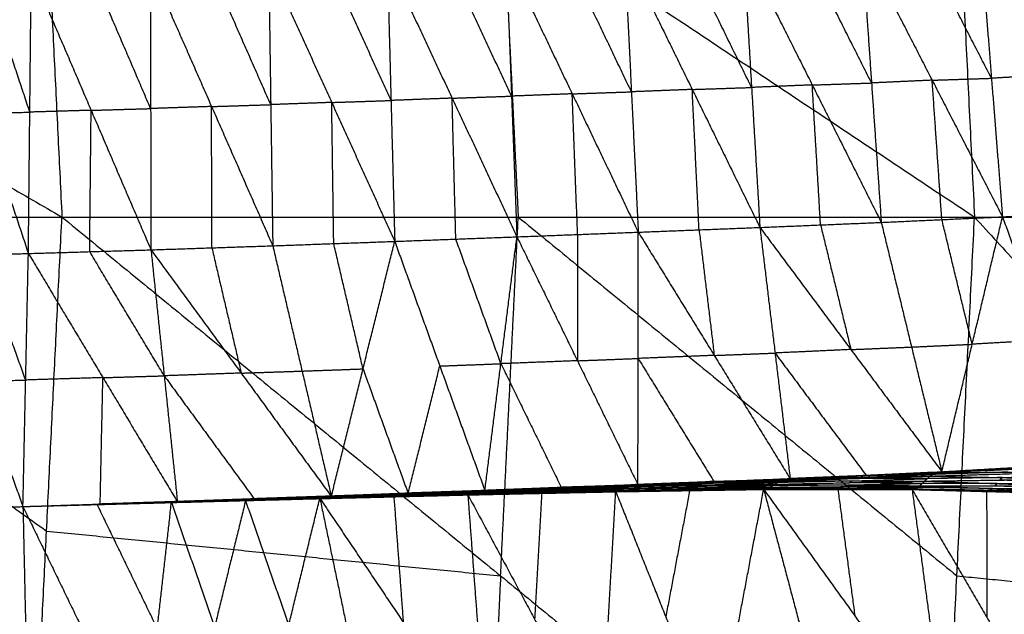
# Model space of a CAD drawing. Header units: millimetres. Extents: x -106 to 110, y -96 to 120.
# Tile 690 of 1020: x 60.42 to 69.48, y 8.3 to 13.77. Entities that reach past the tile are written whole.
import ezdxf

# ---------------------------------------------------------------- set-up
doc = ezdxf.new("R2010")
doc.units = ezdxf.units.MM
doc.header["$MEASUREMENT"] = 0
doc.layers.add('Default', color=7, linetype='Continuous', true_color=0x000000)

msp = doc.modelspace()

# ---------------------------------------------------------------- linework, layer by layer
at = {"layer": 'Default'}
for points in [[(68.8836, 18.5606, 4.1879), (69.0459, 15.258, 4.1879), (69.2081, 11.9553, 4.1879)], [(68.8836, 18.5606, 4.1879), (72.5552, 15.258, 4.4319), (76.2268, 11.9553, 4.6759)], [(60.5247, 17.7373, 3.952), (60.6667, 14.8463, 3.952), (60.8087, 11.9553, 3.952)], [(60.5247, 17.7373, 3.952), (64.8664, 14.8463, 4.07), (69.2081, 11.9553, 4.1879)], [(52.2302, 16.9204, 3.8611), (56.5195, 14.4379, 3.9066), (60.8087, 11.9553, 3.952)], [(64.8664, 14.8463, 4.07), (64.9374, 13.4008, 4.07), (65.0084, 11.9553, 4.07)], [(69.2624, 14.5079, -2.2087), (69.3641, 13.2325, -1.7027), (69.4659, 11.9571, -1.1967)], [(69.2624, 14.5079, -2.2087), (69.917, 13.2612, -1.6517), (70.5716, 12.0146, -1.0948)], [(67.1562, 13.1476, -1.8592), (66.8447, 13.7825, -2.1257), (66.5333, 14.4175, -2.3923)], [(67.0795, 14.4357, -2.3642), (67.1562, 13.1476, -1.8592), (67.2329, 11.8595, -1.3542)], [(67.0795, 14.4357, -2.3642), (67.7147, 13.1708, -1.8234), (68.3499, 11.9058, -1.2826)], [(68.2604, 13.1888, -1.7887), (67.9428, 13.8212, -2.0591), (67.6252, 14.4537, -2.3295)], [(68.171, 14.4717, -2.2948), (68.2604, 13.1888, -1.7887), (68.3499, 11.9058, -1.2826)], [(68.171, 14.4717, -2.2948), (68.8184, 13.2144, -1.7457), (69.4659, 11.9571, -1.1967)], [(69.3641, 13.2325, -1.7027), (69.0404, 13.8611, -1.9772), (68.7167, 14.4898, -2.2517)], [(63.8033, 14.3249, -2.503), (63.8375, 13.0279, -2.0041), (63.8717, 11.731, -1.5052)], [(63.8033, 14.3249, -2.503), (64.3999, 13.0491, -1.9833), (64.9964, 11.7732, -1.4635)], [(64.9468, 13.0678, -1.9646), (64.6485, 13.7057, -2.2245), (64.3503, 14.3436, -2.4843)], [(64.8972, 14.3623, -2.4657), (64.9468, 13.0678, -1.9646), (64.9964, 11.7732, -1.4635)], [(64.8972, 14.3623, -2.4657), (65.5053, 13.0891, -1.9398), (66.1134, 11.8159, -1.4139)], [(66.0502, 13.1076, -1.9171), (65.7462, 13.7442, -2.18), (65.4422, 14.3808, -2.443)], [(65.9871, 14.3993, -2.4203), (66.0502, 13.1076, -1.9171), (66.1134, 11.8159, -1.4139)], [(65.9871, 14.3993, -2.4203), (66.61, 13.1294, -1.8873), (67.2329, 11.8595, -1.3542)], [(61.6252, 12.9534, -2.0672), (61.3497, 13.5955, -2.3223), (61.0743, 14.2376, -2.5774)], [(61.6222, 14.2536, -2.5632), (61.6252, 12.9534, -2.0672), (61.6282, 11.6532, -1.5712)], [(61.6222, 14.2536, -2.5632), (62.1857, 12.9721, -2.0518), (62.7492, 11.6906, -1.5405)], [(62.7304, 12.9895, -2.0376), (62.4487, 13.6302, -2.2933), (62.1669, 14.271, -2.549)], [(62.7116, 14.2883, -2.5347), (62.7304, 12.9895, -2.0376), (62.7492, 11.6906, -1.5405)], [(62.7116, 14.2883, -2.5347), (63.2916, 13.0097, -2.0199), (63.8717, 11.731, -1.5052)], [(63.8375, 13.0279, -2.0041), (63.5475, 13.6673, -2.2615), (63.2575, 14.3066, -2.5189)], [(59.6434, 14.1978, -2.6155), (60.0716, 12.9087, -2.1075), (60.4997, 11.6196, -1.5995)], [(60.513, 12.9206, -2.0955), (60.2989, 13.5652, -2.3495), (60.0849, 14.2097, -2.6035)], [(60.4997, 11.6196, -1.5995), (60.513, 12.9206, -2.0955), (60.5263, 14.2217, -2.5915)], [(60.5263, 14.2217, -2.5915), (61.0772, 12.9374, -2.0813), (61.6282, 11.6532, -1.5712)], [(68.8184, 13.2144, -1.7457), (69.0913, 13.2234, -1.7242), (69.3641, 13.2325, -1.7027)], [(69.917, 13.2612, -1.6517), (69.6406, 13.2468, -1.6772), (69.3641, 13.2325, -1.7027)], [(66.61, 13.1294, -1.8873), (66.8831, 13.1385, -1.8732), (67.1562, 13.1476, -1.8592)], [(67.7147, 13.1708, -1.8234), (67.4354, 13.1592, -1.8413), (67.1562, 13.1476, -1.8592)], [(67.7147, 13.1708, -1.8234), (67.9875, 13.1798, -1.8061), (68.2604, 13.1888, -1.7887)], [(67.7914, 11.8826, -1.3184), (67.753, 12.5267, -1.5709), (67.7147, 13.1708, -1.8234)], [(68.8184, 13.2144, -1.7457), (68.5394, 13.2016, -1.7672), (68.2604, 13.1888, -1.7887)], [(68.9079, 11.9314, -1.2397), (68.8632, 12.5729, -1.4927), (68.8184, 13.2144, -1.7457)], [(64.3999, 13.0491, -1.9833), (64.6733, 13.0584, -1.9739), (64.9468, 13.0678, -1.9646)], [(65.5053, 13.0891, -1.9398), (65.2261, 13.0784, -1.9522), (64.9468, 13.0678, -1.9646)], [(65.5053, 13.0891, -1.9398), (65.7778, 13.0983, -1.9284), (66.0502, 13.1076, -1.9171)], [(65.5549, 11.7945, -1.4387), (65.5301, 12.4418, -1.6892), (65.5053, 13.0891, -1.9398)], [(66.61, 13.1294, -1.8873), (66.3301, 13.1185, -1.9022), (66.0502, 13.1076, -1.9171)], [(66.6731, 11.8377, -1.3841), (66.6416, 12.4835, -1.6357), (66.61, 13.1294, -1.8873)], [(62.1857, 12.9721, -2.0518), (61.9055, 12.9628, -2.0595), (61.6252, 12.9534, -2.0672)], [(62.1857, 12.9721, -2.0518), (62.4581, 12.9808, -2.0447), (62.7304, 12.9895, -2.0376)], [(62.1887, 11.6719, -1.5558), (62.1872, 12.322, -1.8038), (62.1857, 12.9721, -2.0518)], [(63.2916, 13.0097, -2.0199), (63.011, 12.9996, -2.0288), (62.7304, 12.9895, -2.0376)], [(63.2916, 13.0097, -2.0199), (63.5646, 13.0188, -2.012), (63.8375, 13.0279, -2.0041)], [(63.3104, 11.7108, -1.5228), (63.301, 12.3602, -1.7714), (63.2916, 13.0097, -2.0199)], [(64.3999, 13.0491, -1.9833), (64.1187, 13.0385, -1.9937), (63.8375, 13.0279, -2.0041)], [(64.434, 11.7521, -1.4843), (64.417, 12.4006, -1.7338), (64.3999, 13.0491, -1.9833)], [(60.0716, 12.9087, -2.1075), (60.2923, 12.9147, -2.1015), (60.513, 12.9206, -2.0955)], [(61.0772, 12.9374, -2.0813), (60.7951, 12.929, -2.0884), (60.513, 12.9206, -2.0955)], [(61.064, 11.6364, -1.5854), (61.0706, 12.2869, -1.8334), (61.0772, 12.9374, -2.0813)], [(61.0772, 12.9374, -2.0813), (61.3512, 12.9454, -2.0743), (61.6252, 12.9534, -2.0672)], [(69.4659, 11.9571, -1.1967), (70.0187, 11.9858, -1.1458), (70.5716, 12.0146, -1.0948)], [(52.4741, 11.9553, 3.8611), (56.4994, 9.0644, 3.9066), (60.5247, 6.1734, 3.952)], [(52.4741, 11.9553, 3.8611), (56.6414, 11.9553, 3.9066), (60.8087, 11.9553, 3.952)], [(56.6414, 11.9553, 3.9066), (58.6541, 10.5099, 3.9293), (60.6667, 9.0644, 3.952)], [(60.5247, 6.1734, 3.952), (60.6667, 9.0644, 3.952), (60.8087, 11.9553, 3.952)], [(60.8087, 11.9553, 3.952), (64.8462, 8.6527, 4.07), (68.8836, 5.3501, 4.1879)], [(60.8087, 11.9553, 3.952), (65.0084, 11.9553, 4.07), (69.2081, 11.9553, 4.1879)], [(64.8462, 8.6527, 4.07), (64.9273, 10.304, 4.07), (65.0084, 11.9553, 4.07)], [(65.0084, 11.9553, 4.07), (67.0271, 10.304, 4.1289), (69.0459, 8.6527, 4.1879)], [(67.2329, 11.8595, -1.3542), (67.7914, 11.8826, -1.3184), (68.3499, 11.9058, -1.2826)], [(67.7914, 11.8826, -1.3184), (67.9308, 11.309, -0.8498), (68.0703, 10.7354, -0.3811)], [(68.3499, 11.9058, -1.2826), (68.9079, 11.9314, -1.2397), (69.4659, 11.9571, -1.1967)], [(68.3499, 11.9058, -1.2826), (68.6288, 10.7586, -0.3453), (68.9077, 9.6114, 0.592)], [(68.8836, 5.3501, 4.1879), (69.0459, 8.6527, 4.1879), (69.2081, 11.9553, 4.1879)], [(68.9077, 9.6114, 0.592), (69.1868, 10.7842, -0.3024), (69.4659, 11.9571, -1.1967)], [(69.1868, 10.7842, -0.3024), (69.0473, 11.3578, -0.771), (68.9079, 11.9314, -1.2397)], [(69.2081, 11.9553, 4.1879), (72.5383, 8.3087, 4.4319), (75.8685, 4.6621, 4.6759)], [(69.2081, 11.9553, 4.1879), (72.7175, 11.9553, 4.4319), (76.2268, 11.9553, 4.6759)], [(69.4659, 11.9571, -1.1967), (69.8788, 10.8237, -0.2531), (70.2917, 9.6904, 0.6905)], [(64.9964, 11.7732, -1.4635), (65.5549, 11.7945, -1.4387), (66.1134, 11.8159, -1.4139)], [(65.5549, 11.7945, -1.4387), (65.5542, 11.2134, -0.9765), (65.5534, 10.6322, -0.5143)], [(66.1104, 9.4912, 0.4349), (66.1119, 10.6536, -0.4895), (66.1134, 11.8159, -1.4139)], [(66.1134, 11.8159, -1.4139), (66.6731, 11.8377, -1.3841), (67.2329, 11.8595, -1.3542)], [(66.1134, 11.8159, -1.4139), (66.8125, 10.6815, -0.4534), (67.5116, 9.5472, 0.5071)], [(66.6731, 11.8377, -1.3841), (66.7428, 11.2596, -0.9187), (66.8125, 10.6815, -0.4534)], [(67.2329, 11.8595, -1.3542), (67.3723, 10.7033, -0.4235), (67.5116, 9.5472, 0.5071)], [(67.2329, 11.8595, -1.3542), (68.0703, 10.7354, -0.3811), (68.9077, 9.6114, 0.592)], [(62.7492, 11.6906, -1.5405), (63.3104, 11.7108, -1.5228), (63.8717, 11.731, -1.5052)], [(63.2884, 9.384, 0.3227), (63.58, 10.5575, -0.5913), (63.8717, 11.731, -1.5052)], [(63.58, 10.5575, -0.5913), (63.4452, 11.1341, -1.057), (63.3104, 11.7108, -1.5228)], [(63.8717, 11.731, -1.5052), (64.434, 11.7521, -1.4843), (64.9964, 11.7732, -1.4635)], [(63.8717, 11.731, -1.5052), (64.2867, 10.584, -0.5657), (64.7017, 9.4371, 0.3739)], [(64.849, 10.6051, -0.5448), (64.6415, 11.1786, -1.0146), (64.434, 11.7521, -1.4843)], [(64.7017, 9.4371, 0.3739), (64.849, 10.6051, -0.5448), (64.9964, 11.7732, -1.4635)], [(64.9964, 11.7732, -1.4635), (65.5534, 10.6322, -0.5143), (66.1104, 9.4912, 0.4349)], [(59.618, 11.5959, -1.6209), (60.0589, 11.6078, -1.6102), (60.4997, 11.6196, -1.5995)], [(60.4748, 10.4548, -0.6777), (60.2668, 11.0313, -1.144), (60.0589, 11.6078, -1.6102)], [(60.4498, 9.29, 0.2441), (60.4748, 10.4548, -0.6777), (60.4997, 11.6196, -1.5995)], [(60.4997, 11.6196, -1.5995), (61.064, 11.6364, -1.5854), (61.6282, 11.6532, -1.5712)], [(60.4997, 11.6196, -1.5995), (61.1856, 10.477, -0.6598), (61.8714, 9.3343, 0.28)], [(61.7498, 10.4937, -0.6456), (61.4069, 11.0651, -1.1155), (61.064, 11.6364, -1.5854)], [(61.6282, 11.6532, -1.5712), (62.1887, 11.6719, -1.5558), (62.7492, 11.6906, -1.5405)], [(61.6282, 11.6532, -1.5712), (61.7498, 10.4937, -0.6456), (61.8714, 9.3343, 0.28)], [(61.6282, 11.6532, -1.5712), (62.4583, 10.5186, -0.6243), (63.2884, 9.384, 0.3227)], [(62.1887, 11.6719, -1.5558), (62.3235, 11.0952, -1.09), (62.4583, 10.5186, -0.6243)], [(62.7492, 11.6906, -1.5405), (63.0188, 10.5373, -0.6089), (63.2884, 9.384, 0.3227)], [(59.618, 11.5959, -1.6209), (60.0339, 10.443, -0.6884), (60.4498, 9.29, 0.2441)], [(69.8788, 10.8237, -0.2531), (69.5328, 10.804, -0.2777), (69.1868, 10.7842, -0.3024)], [(66.8125, 10.6815, -0.4534), (67.0924, 10.6924, -0.4385), (67.3723, 10.7033, -0.4235)], [(68.0703, 10.7354, -0.3811), (67.7213, 10.7194, -0.4023), (67.3723, 10.7033, -0.4235)], [(67.3723, 10.7033, -0.4235), (67.791, 10.1413, 0.063), (68.2097, 9.5793, 0.5496)], [(68.0703, 10.7354, -0.3811), (68.3496, 10.747, -0.3632), (68.6288, 10.7586, -0.3453)], [(68.6288, 10.7586, -0.3453), (68.9078, 10.7714, -0.3238), (69.1868, 10.7842, -0.3024)], [(64.2867, 10.584, -0.5657), (64.5679, 10.5946, -0.5552), (64.849, 10.6051, -0.5448)], [(65.5534, 10.6322, -0.5143), (65.2012, 10.6187, -0.5295), (64.849, 10.6051, -0.5448)], [(64.849, 10.6051, -0.5448), (65.1275, 10.0346, -0.0702), (65.406, 9.4641, 0.4044)], [(65.5534, 10.6322, -0.5143), (65.8326, 10.6429, -0.5019), (66.1119, 10.6536, -0.4895)], [(66.8125, 10.6815, -0.4534), (66.4622, 10.6675, -0.4714), (66.1119, 10.6536, -0.4895)], [(66.1119, 10.6536, -0.4895), (66.4614, 10.0864, -0.0092), (66.811, 9.5192, 0.471)], [(62.4583, 10.5186, -0.6243), (62.104, 10.5062, -0.6349), (61.7498, 10.4937, -0.6456)], [(62.4583, 10.5186, -0.6243), (62.7385, 10.528, -0.6166), (63.0188, 10.5373, -0.6089)], [(63.0188, 10.5373, -0.6089), (63.2994, 10.5474, -0.6001), (63.58, 10.5575, -0.5913)], [(63.58, 10.5575, -0.5913), (63.7875, 9.984, -0.1215), (63.995, 9.4106, 0.3483)], [(63.995, 9.4106, 0.3483), (64.1408, 9.9973, -0.1087), (64.2867, 10.584, -0.5657)], [(60.0339, 10.443, -0.6884), (60.2543, 10.4489, -0.6831), (60.4748, 10.4548, -0.6777)], [(61.1856, 10.477, -0.6598), (60.8302, 10.4659, -0.6688), (60.4748, 10.4548, -0.6777)], [(61.1606, 9.3122, 0.262), (61.1731, 9.8946, -0.1989), (61.1856, 10.477, -0.6598)], [(61.1856, 10.477, -0.6598), (61.4677, 10.4854, -0.6527), (61.7498, 10.4937, -0.6456)], [(61.7498, 10.4937, -0.6456), (62.1648, 9.9265, -0.1721), (62.5799, 9.3592, 0.3013)], [(67.5116, 9.5472, 0.5071), (68.2097, 9.5793, 0.5496), (68.9077, 9.6114, 0.592)], [(68.1805, 9.5745, 0.5383), (68.5295, 9.5906, 0.5596), (68.8786, 9.6066, 0.5808)], [(68.7971, 9.5703, 0.5408), (69.4883, 9.5913, 0.57), (70.1795, 9.6123, 0.5993)], [(69.5144, 9.6071, 0.5844), (69.1688, 9.5966, 0.5698), (68.8233, 9.5861, 0.5552)], [(68.8494, 9.6019, 0.5695), (69.5411, 9.6334, 0.6064), (70.2327, 9.6649, 0.6432)], [(68.8494, 9.6019, 0.5695), (69.5144, 9.6071, 0.5844), (70.1795, 9.6123, 0.5993)], [(68.8494, 9.6019, 0.5695), (68.8786, 9.6066, 0.5808), (68.9077, 9.6114, 0.592)], [(69.5702, 9.6382, 0.6176), (69.2244, 9.6224, 0.5992), (68.8786, 9.6066, 0.5808)], [(68.8786, 9.6066, 0.5808), (69.2098, 9.62, 0.5936), (69.5411, 9.6334, 0.6064)], [(68.9077, 9.6114, 0.592), (69.5997, 9.6509, 0.6412), (70.2917, 9.6904, 0.6905)], [(68.9077, 9.6114, 0.592), (69.5702, 9.6382, 0.6176), (70.2327, 9.6649, 0.6432)], [(66.027, 9.4807, 0.4142), (66.72, 9.5036, 0.4458), (67.413, 9.5266, 0.4775)], [(66.0664, 9.4927, 0.4297), (66.763, 9.5192, 0.4636), (67.4597, 9.5457, 0.4975)], [(66.0664, 9.4927, 0.4297), (66.7397, 9.5096, 0.4536), (67.413, 9.5266, 0.4775)], [(66.0884, 9.492, 0.4323), (66.4257, 9.5056, 0.448), (66.763, 9.5192, 0.4636)], [(66.785, 9.5185, 0.4662), (66.4367, 9.5052, 0.4493), (66.0884, 9.492, 0.4323)], [(66.1104, 9.4912, 0.4349), (66.811, 9.5192, 0.471), (67.5116, 9.5472, 0.5071)], [(66.1104, 9.4912, 0.4349), (66.785, 9.5185, 0.4662), (67.4597, 9.5457, 0.4975)], [(66.7397, 9.5096, 0.4536), (67.088, 9.5229, 0.4706), (67.4363, 9.5361, 0.4875)], [(67.4363, 9.5361, 0.4875), (67.0997, 9.5277, 0.4756), (66.763, 9.5192, 0.4636)], [(66.785, 9.5185, 0.4662), (67.1353, 9.5324, 0.4843), (67.4856, 9.5464, 0.5023)], [(66.811, 9.5192, 0.471), (66.798, 9.5188, 0.4686), (66.785, 9.5185, 0.4662)], [(67.3702, 9.4956, 0.4719), (67.3916, 9.5111, 0.4747), (67.413, 9.5266, 0.4775)], [(67.3702, 9.4956, 0.4719), (68.0596, 9.5102, 0.5024), (68.749, 9.5247, 0.533)], [(68.081, 9.5257, 0.5052), (67.7363, 9.5184, 0.49), (67.3916, 9.5111, 0.4747)], [(67.413, 9.5266, 0.4775), (68.1051, 9.5485, 0.5091), (68.7971, 9.5703, 0.5408)], [(67.413, 9.5266, 0.4775), (67.4363, 9.5361, 0.4875), (67.4597, 9.5457, 0.4975)], [(67.413, 9.5266, 0.4775), (68.081, 9.5257, 0.5052), (68.749, 9.5247, 0.533)], [(68.1284, 9.558, 0.5191), (67.7824, 9.5471, 0.5033), (67.4363, 9.5361, 0.4875)], [(67.4597, 9.5457, 0.4975), (68.1545, 9.5738, 0.5335), (68.8494, 9.6019, 0.5695)], [(67.4597, 9.5457, 0.4975), (68.1284, 9.558, 0.5191), (68.7971, 9.5703, 0.5408)], [(67.4597, 9.5457, 0.4975), (67.4856, 9.5464, 0.5023), (67.5116, 9.5472, 0.5071)], [(68.1805, 9.5745, 0.5383), (67.8331, 9.5605, 0.5203), (67.4856, 9.5464, 0.5023)], [(67.4856, 9.5464, 0.5023), (67.8201, 9.5601, 0.5179), (68.1545, 9.5738, 0.5335)], [(67.5116, 9.5472, 0.5071), (68.1805, 9.5745, 0.5383), (68.8494, 9.6019, 0.5695)], [(68.0596, 9.5102, 0.5024), (68.0703, 9.5179, 0.5038), (68.081, 9.5257, 0.5052)], [(68.081, 9.5257, 0.5052), (68.427, 9.5366, 0.5211), (68.7731, 9.5475, 0.5369)], [(68.1051, 9.5485, 0.5091), (68.1167, 9.5532, 0.5141), (68.1284, 9.558, 0.5191)], [(68.7731, 9.5475, 0.5369), (68.4391, 9.548, 0.523), (68.1051, 9.5485, 0.5091)], [(68.1284, 9.558, 0.5191), (68.4758, 9.5721, 0.5371), (68.8233, 9.5861, 0.5552)], [(68.8233, 9.5861, 0.5552), (68.4889, 9.5799, 0.5443), (68.1545, 9.5738, 0.5335)], [(68.2097, 9.5793, 0.5496), (68.1951, 9.5769, 0.544), (68.1805, 9.5745, 0.5383)], [(68.7056, 9.4817, 0.5386), (68.7273, 9.5032, 0.5358), (68.749, 9.5247, 0.533)], [(68.749, 9.5247, 0.533), (68.7731, 9.5475, 0.5369), (68.7971, 9.5703, 0.5408)], [(68.749, 9.5247, 0.533), (69.4391, 9.5341, 0.5604), (70.1293, 9.5435, 0.5877)], [(68.749, 9.5247, 0.533), (69.4163, 9.5015, 0.5651), (70.0836, 9.4782, 0.5973)], [(69.4632, 9.5569, 0.5642), (69.1181, 9.5522, 0.5506), (68.7731, 9.5475, 0.5369)], [(68.7971, 9.5703, 0.5408), (68.8233, 9.5861, 0.5552), (68.8494, 9.6019, 0.5695)], [(68.7971, 9.5703, 0.5408), (69.4632, 9.5569, 0.5642), (70.1293, 9.5435, 0.5877)], [(69.4391, 9.5341, 0.5604), (69.4512, 9.5455, 0.5623), (69.4632, 9.5569, 0.5642)], [(70.1064, 9.5108, 0.5925), (69.7728, 9.5225, 0.5764), (69.4391, 9.5341, 0.5604)], [(69.4632, 9.5569, 0.5642), (69.8088, 9.5674, 0.5789), (70.1544, 9.5779, 0.5935)], [(63.2458, 9.3834, 0.3042), (63.9418, 9.4079, 0.3296), (64.6379, 9.4324, 0.355)], [(63.266, 9.387, 0.3155), (63.9671, 9.4133, 0.3419), (64.6681, 9.4397, 0.3683)], [(63.266, 9.387, 0.3155), (63.952, 9.4097, 0.3353), (64.6379, 9.4324, 0.355)], [(63.2884, 9.384, 0.3227), (63.9782, 9.4118, 0.3455), (64.6681, 9.4397, 0.3683)], [(63.2884, 9.384, 0.3227), (63.995, 9.4106, 0.3483), (64.7017, 9.4371, 0.3739)], [(63.952, 9.4097, 0.3353), (64.3025, 9.4229, 0.3484), (64.653, 9.436, 0.3616)], [(64.653, 9.436, 0.3616), (64.31, 9.4247, 0.3518), (63.9671, 9.4133, 0.3419)], [(63.9782, 9.4118, 0.3455), (64.3316, 9.4251, 0.3583), (64.6849, 9.4384, 0.3711)], [(64.5444, 9.4002, 0.3669), (65.225, 9.4146, 0.3958), (65.9056, 9.4289, 0.4247)], [(64.5632, 9.3979, 0.364), (65.2344, 9.4134, 0.3943), (65.9056, 9.4289, 0.4247)], [(64.5632, 9.3979, 0.364), (65.2465, 9.4127, 0.3938), (65.9298, 9.4274, 0.4235)], [(64.5854, 9.4046, 0.3541), (65.272, 9.4216, 0.3835), (65.9586, 9.4387, 0.4128)], [(64.5854, 9.4046, 0.3541), (65.2576, 9.416, 0.3888), (65.9298, 9.4274, 0.4235)], [(65.2844, 9.4284, 0.3818), (64.9411, 9.4198, 0.3672), (64.5978, 9.4113, 0.3525)], [(64.6102, 9.418, 0.3509), (65.3006, 9.4385, 0.3802), (65.9909, 9.459, 0.4096)], [(64.6102, 9.418, 0.3509), (65.2844, 9.4284, 0.3818), (65.9586, 9.4387, 0.4128)], [(64.6102, 9.418, 0.3509), (64.6241, 9.4252, 0.3529), (64.6379, 9.4324, 0.355)], [(65.3144, 9.4457, 0.3823), (64.9692, 9.4355, 0.3676), (64.6241, 9.4252, 0.3529)], [(64.6379, 9.4324, 0.355), (65.3324, 9.4566, 0.3846), (66.027, 9.4807, 0.4142)], [(64.6379, 9.4324, 0.355), (65.3144, 9.4457, 0.3823), (65.9909, 9.459, 0.4096)], [(64.6379, 9.4324, 0.355), (64.653, 9.436, 0.3616), (64.6681, 9.4397, 0.3683)], [(65.3475, 9.4602, 0.3912), (65.0003, 9.4481, 0.3764), (64.653, 9.436, 0.3616)], [(64.6681, 9.4397, 0.3683), (65.3673, 9.4662, 0.399), (66.0664, 9.4927, 0.4297)], [(64.6681, 9.4397, 0.3683), (65.3475, 9.4602, 0.3912), (66.027, 9.4807, 0.4142)], [(64.6681, 9.4397, 0.3683), (64.6849, 9.4384, 0.3711), (64.7017, 9.4371, 0.3739)], [(64.6849, 9.4384, 0.3711), (65.0261, 9.4523, 0.385), (65.3673, 9.4662, 0.399)], [(65.384, 9.4649, 0.4018), (65.0345, 9.4516, 0.3864), (64.6849, 9.4384, 0.3711)], [(64.7017, 9.4371, 0.3739), (65.384, 9.4649, 0.4018), (66.0664, 9.4927, 0.4297)], [(64.7017, 9.4371, 0.3739), (65.406, 9.4641, 0.4044), (66.1104, 9.4912, 0.4349)], [(65.2344, 9.4134, 0.3943), (65.5761, 9.4208, 0.4092), (65.9177, 9.4282, 0.4241)], [(65.2576, 9.416, 0.3888), (65.6009, 9.4245, 0.4035), (65.9442, 9.4331, 0.4182)], [(65.9442, 9.4331, 0.4182), (65.6081, 9.4274, 0.4008), (65.272, 9.4216, 0.3835)], [(65.272, 9.4216, 0.3835), (65.2782, 9.425, 0.3827), (65.2844, 9.4284, 0.3818)], [(65.2844, 9.4284, 0.3818), (65.6296, 9.4386, 0.3965), (65.9748, 9.4489, 0.4112)], [(65.9748, 9.4489, 0.4112), (65.6377, 9.4437, 0.3957), (65.3006, 9.4385, 0.3802)], [(65.3006, 9.4385, 0.3802), (65.3075, 9.4421, 0.3813), (65.3144, 9.4457, 0.3823)], [(65.3144, 9.4457, 0.3823), (65.6617, 9.4578, 0.3971), (66.0089, 9.4698, 0.4119)], [(66.0089, 9.4698, 0.4119), (65.6707, 9.4632, 0.3982), (65.3324, 9.4566, 0.3846)], [(65.3324, 9.4566, 0.3846), (65.34, 9.4584, 0.3879), (65.3475, 9.4602, 0.3912)], [(65.3475, 9.4602, 0.3912), (65.6971, 9.4734, 0.4066), (66.0467, 9.4867, 0.4219)], [(66.0467, 9.4867, 0.4219), (65.707, 9.4764, 0.4105), (65.3673, 9.4662, 0.399)], [(65.384, 9.4649, 0.4018), (65.7362, 9.4784, 0.417), (66.0884, 9.492, 0.4323)], [(65.406, 9.4641, 0.4044), (65.395, 9.4645, 0.4031), (65.384, 9.4649, 0.4018)], [(65.7738, 7.1066, -1.4889), (65.8397, 8.2678, -0.5321), (65.9056, 9.4289, 0.4247)], [(65.9056, 9.4289, 0.4247), (66.5868, 9.4386, 0.4589), (67.2679, 9.4483, 0.4931)], [(65.9056, 9.4289, 0.4247), (65.9177, 9.4282, 0.4241), (65.9298, 9.4274, 0.4235)], [(65.9056, 9.4289, 0.4247), (66.3666, 8.2755, -0.5039), (66.8275, 7.122, -1.4324)], [(65.9177, 9.4282, 0.4241), (66.2522, 9.4334, 0.4415), (66.5868, 9.4386, 0.4589)], [(66.5989, 9.4379, 0.4583), (66.2583, 9.433, 0.4412), (65.9177, 9.4282, 0.4241)], [(65.9298, 9.4274, 0.4235), (66.6134, 9.4381, 0.4564), (67.297, 9.4488, 0.4893)], [(65.9298, 9.4274, 0.4235), (66.5989, 9.4379, 0.4583), (67.2679, 9.4483, 0.4931)], [(65.9298, 9.4274, 0.4235), (65.9442, 9.4331, 0.4182), (65.9586, 9.4387, 0.4128)], [(66.6278, 9.4438, 0.4511), (66.286, 9.4384, 0.4346), (65.9442, 9.4331, 0.4182)], [(65.9586, 9.4387, 0.4128), (66.6451, 9.4525, 0.4442), (67.3316, 9.4664, 0.4757)], [(65.9586, 9.4387, 0.4128), (65.9748, 9.4489, 0.4112), (65.9909, 9.459, 0.4096)], [(65.9586, 9.4387, 0.4128), (66.6278, 9.4438, 0.4511), (67.297, 9.4488, 0.4893)], [(66.6612, 9.4627, 0.4426), (66.318, 9.4558, 0.4269), (65.9748, 9.4489, 0.4112)], [(65.9909, 9.459, 0.4096), (66.6805, 9.4773, 0.4407), (67.3702, 9.4956, 0.4719)], [(65.9909, 9.459, 0.4096), (66.0089, 9.4698, 0.4119), (66.027, 9.4807, 0.4142)], [(65.9909, 9.459, 0.4096), (66.6612, 9.4627, 0.4426), (67.3316, 9.4664, 0.4757)], [(66.6986, 9.4881, 0.443), (66.3538, 9.479, 0.4275), (66.0089, 9.4698, 0.4119)], [(66.027, 9.4807, 0.4142), (66.6986, 9.4881, 0.443), (67.3702, 9.4956, 0.4719)], [(66.027, 9.4807, 0.4142), (66.0467, 9.4867, 0.4219), (66.0664, 9.4927, 0.4297)], [(66.7397, 9.5096, 0.4536), (66.3932, 9.4982, 0.4378), (66.0467, 9.4867, 0.4219)], [(66.0664, 9.4927, 0.4297), (66.0884, 9.492, 0.4323), (66.1104, 9.4912, 0.4349)], [(66.5868, 9.4386, 0.4589), (66.4767, 8.857, -0.0225), (66.3666, 8.2755, -0.5039)], [(66.5989, 9.4379, 0.4583), (66.9407, 9.4432, 0.4747), (67.2825, 9.4486, 0.4912)], [(66.6134, 9.4381, 0.4564), (66.6061, 9.438, 0.4574), (66.5989, 9.4379, 0.4583)], [(66.6134, 9.4381, 0.4564), (66.6206, 9.4409, 0.4537), (66.6278, 9.4438, 0.4511)], [(66.6278, 9.4438, 0.4511), (66.9711, 9.4507, 0.4668), (67.3143, 9.4576, 0.4825)], [(66.6451, 9.4525, 0.4442), (66.6532, 9.4576, 0.4434), (66.6612, 9.4627, 0.4426)], [(67.3143, 9.4576, 0.4825), (66.9797, 9.4551, 0.4634), (66.6451, 9.4525, 0.4442)], [(66.6612, 9.4627, 0.4426), (67.0061, 9.4718, 0.4582), (67.3509, 9.481, 0.4738)], [(66.6805, 9.4773, 0.4407), (66.6896, 9.4827, 0.4419), (66.6986, 9.4881, 0.443)], [(67.3509, 9.481, 0.4738), (67.0157, 9.4791, 0.4573), (66.6805, 9.4773, 0.4407)], [(66.6986, 9.4881, 0.443), (67.0451, 9.4996, 0.4589), (67.3916, 9.5111, 0.4747)], [(67.3916, 9.5111, 0.4747), (67.0558, 9.5074, 0.4603), (66.72, 9.5036, 0.4458)], [(66.72, 9.5036, 0.4458), (66.7299, 9.5066, 0.4497), (66.7397, 9.5096, 0.4536)], [(66.8275, 7.122, -1.4324), (67.0477, 8.2851, -0.4697), (67.2679, 9.4483, 0.4931)], [(67.2679, 9.4483, 0.4931), (67.2825, 9.4486, 0.4912), (67.297, 9.4488, 0.4893)], [(67.2679, 9.4483, 0.4931), (67.5767, 8.2885, -0.4356), (67.8855, 7.1287, -1.3643)], [(67.2679, 9.4483, 0.4931), (67.951, 9.4476, 0.5334), (68.6341, 9.447, 0.5738)], [(67.2679, 9.4483, 0.4931), (68.1063, 8.2853, -0.3948), (68.9447, 7.1222, -1.2826)], [(67.2825, 9.4486, 0.4912), (67.6167, 9.4481, 0.5123), (67.951, 9.4476, 0.5334)], [(67.9656, 9.4479, 0.5316), (67.624, 9.4482, 0.5114), (67.2825, 9.4486, 0.4912)], [(67.297, 9.4488, 0.4893), (67.3143, 9.4576, 0.4825), (67.3316, 9.4664, 0.4757)], [(67.297, 9.4488, 0.4893), (67.9819, 9.451, 0.5243), (68.6668, 9.4532, 0.5593)], [(67.297, 9.4488, 0.4893), (67.9656, 9.4479, 0.5316), (68.6341, 9.447, 0.5738)], [(67.9992, 9.4598, 0.5175), (67.6567, 9.4587, 0.5), (67.3143, 9.4576, 0.4825)], [(67.3316, 9.4664, 0.4757), (67.3509, 9.481, 0.4738), (67.3702, 9.4956, 0.4719)], [(67.3316, 9.4664, 0.4757), (68.0186, 9.474, 0.5071), (68.7056, 9.4817, 0.5386)], [(67.3316, 9.4664, 0.4757), (67.9992, 9.4598, 0.5175), (68.6668, 9.4532, 0.5593)], [(68.0379, 9.4886, 0.5052), (67.6944, 9.4848, 0.4895), (67.3509, 9.481, 0.4738)], [(67.3702, 9.4956, 0.4719), (68.0379, 9.4886, 0.5052), (68.7056, 9.4817, 0.5386)], [(67.951, 9.4476, 0.5334), (68.0287, 8.8664, 0.0693), (68.1063, 8.2853, -0.3948)], [(67.9819, 9.451, 0.5243), (67.9737, 9.4495, 0.5279), (67.9656, 9.4479, 0.5316)], [(67.9656, 9.4479, 0.5316), (68.308, 9.449, 0.5491), (68.6504, 9.4501, 0.5666)], [(67.9819, 9.451, 0.5243), (67.9905, 9.4554, 0.5209), (67.9992, 9.4598, 0.5175)], [(67.9992, 9.4598, 0.5175), (68.3427, 9.4636, 0.5332), (68.6862, 9.4674, 0.549)], [(68.0186, 9.474, 0.5071), (68.0282, 9.4813, 0.5062), (68.0379, 9.4886, 0.5052)], [(68.6862, 9.4674, 0.549), (68.3524, 9.4707, 0.5281), (68.0186, 9.474, 0.5071)], [(68.0379, 9.4886, 0.5052), (68.3826, 9.4959, 0.5205), (68.7273, 9.5032, 0.5358)], [(68.7273, 9.5032, 0.5358), (68.3934, 9.5067, 0.5191), (68.0596, 9.5102, 0.5024)], [(68.6341, 9.447, 0.5738), (68.6504, 9.4501, 0.5666), (68.6668, 9.4532, 0.5593)], [(68.6341, 9.447, 0.5738), (68.7894, 8.2846, -0.3544), (68.9447, 7.1222, -1.2826)], [(68.6341, 9.447, 0.5738), (69.3199, 9.4293, 0.6213), (70.0058, 9.4117, 0.6688)], [(68.6341, 9.447, 0.5738), (69.3214, 8.2726, -0.3054), (70.0087, 7.0981, -1.1845)], [(68.6504, 9.4501, 0.5666), (68.9852, 9.4397, 0.5939), (69.3199, 9.4293, 0.6213)], [(69.3363, 9.4325, 0.614), (68.9933, 9.4413, 0.5903), (68.6504, 9.4501, 0.5666)], [(68.6668, 9.4532, 0.5593), (68.6862, 9.4674, 0.549), (68.7056, 9.4817, 0.5386)], [(68.6668, 9.4532, 0.5593), (69.3363, 9.4325, 0.614), (70.0058, 9.4117, 0.6688)], [(68.6668, 9.4532, 0.5593), (69.3542, 9.442, 0.5955), (70.0417, 9.4308, 0.6317)], [(69.3736, 9.4562, 0.5851), (69.0299, 9.4618, 0.567), (68.6862, 9.4674, 0.549)], [(68.7056, 9.4817, 0.5386), (69.3736, 9.4562, 0.5851), (70.0417, 9.4308, 0.6317)], [(68.7056, 9.4817, 0.5386), (69.3946, 9.4799, 0.5679), (70.0836, 9.4782, 0.5973)], [(69.4163, 9.5015, 0.5651), (69.0718, 9.5023, 0.5505), (68.7273, 9.5032, 0.5358)], [(69.3199, 9.4293, 0.6213), (69.3207, 8.851, 0.158), (69.3214, 8.2726, -0.3054)], [(69.3542, 9.442, 0.5955), (69.3452, 9.4372, 0.6048), (69.3363, 9.4325, 0.614)], [(69.3363, 9.4325, 0.614), (69.68, 9.4269, 0.6321), (70.0237, 9.4213, 0.6502)], [(69.3542, 9.442, 0.5955), (69.3639, 9.4491, 0.5903), (69.3736, 9.4562, 0.5851)], [(69.3736, 9.4562, 0.5851), (69.7181, 9.4554, 0.5998), (70.0626, 9.4545, 0.6145)], [(69.3946, 9.4799, 0.5679), (69.4054, 9.4907, 0.5665), (69.4163, 9.5015, 0.5651)], [(70.0626, 9.4545, 0.6145), (69.7286, 9.4672, 0.5912), (69.3946, 9.4799, 0.5679)], [(69.4163, 9.5015, 0.5651), (69.7614, 9.5062, 0.5788), (70.1064, 9.5108, 0.5925)], [(60.4498, 9.2904, 0.2443), (61.1548, 9.3133, 0.2589), (61.8597, 9.3363, 0.2735)], [(60.4498, 9.2904, 0.2443), (61.1495, 9.3128, 0.2551), (61.8491, 9.3352, 0.2659)], [(61.1495, 9.3128, 0.2551), (61.5019, 9.3243, 0.2624), (61.8544, 9.3358, 0.2697)], [(61.8544, 9.3358, 0.2697), (61.5046, 9.3245, 0.2643), (61.1548, 9.3133, 0.2589)], [(61.1548, 9.3133, 0.2589), (61.5102, 9.3243, 0.2678), (61.8656, 9.3353, 0.2767)], [(61.8164, 9.329, 0.2776), (62.4994, 9.3477, 0.298), (63.1825, 9.3664, 0.3184)], [(61.8197, 9.3283, 0.2748), (62.1595, 9.338, 0.2864), (62.4994, 9.3477, 0.298)], [(62.5027, 9.347, 0.2952), (62.1612, 9.3377, 0.285), (61.8197, 9.3283, 0.2748)], [(61.8229, 9.3277, 0.272), (62.5027, 9.347, 0.2952), (63.1825, 9.3664, 0.3184)], [(61.8229, 9.3277, 0.272), (62.5091, 9.3458, 0.2924), (63.1954, 9.3639, 0.3128)], [(62.513, 9.3463, 0.2892), (62.1699, 9.3372, 0.279), (61.8267, 9.3282, 0.2688)], [(61.8306, 9.3287, 0.2655), (62.5205, 9.348, 0.2846), (63.2105, 9.3672, 0.3037)], [(61.8306, 9.3287, 0.2655), (62.513, 9.3463, 0.2892), (63.1954, 9.3639, 0.3128)], [(62.5249, 9.3495, 0.2835), (62.1799, 9.3399, 0.274), (61.835, 9.3302, 0.2644)], [(61.8393, 9.3318, 0.2634), (62.5333, 9.3534, 0.282), (63.2273, 9.375, 0.3006)], [(61.8393, 9.3318, 0.2634), (62.5249, 9.3495, 0.2835), (63.2105, 9.3672, 0.3037)], [(61.8393, 9.3318, 0.2634), (61.8442, 9.3335, 0.2646), (61.8491, 9.3352, 0.2659)], [(62.5382, 9.3551, 0.2832), (62.1912, 9.3443, 0.2739), (61.8442, 9.3335, 0.2646)], [(61.8491, 9.3352, 0.2659), (62.5475, 9.3593, 0.2851), (63.2458, 9.3834, 0.3042)], [(61.8491, 9.3352, 0.2659), (62.5382, 9.3551, 0.2832), (63.2273, 9.375, 0.3006)], [(61.8491, 9.3352, 0.2659), (61.8544, 9.3358, 0.2697), (61.8597, 9.3363, 0.2735)], [(62.5528, 9.3599, 0.2888), (62.2036, 9.3478, 0.2793), (61.8544, 9.3358, 0.2697)], [(61.8597, 9.3363, 0.2735), (62.5629, 9.3617, 0.2945), (63.266, 9.387, 0.3155)], [(61.8597, 9.3363, 0.2735), (62.5528, 9.3599, 0.2888), (63.2458, 9.3834, 0.3042)], [(61.8597, 9.3363, 0.2735), (61.8656, 9.3353, 0.2767), (61.8714, 9.3343, 0.28)], [(61.8656, 9.3353, 0.2767), (62.2142, 9.3485, 0.2856), (62.5629, 9.3617, 0.2945)], [(62.5687, 9.3607, 0.2977), (62.2171, 9.348, 0.2872), (61.8656, 9.3353, 0.2767)], [(61.8714, 9.3343, 0.28), (62.5687, 9.3607, 0.2977), (63.266, 9.387, 0.3155)], [(61.8714, 9.3343, 0.28), (62.5799, 9.3592, 0.3013), (63.2884, 9.384, 0.3227)], [(62.4994, 9.3477, 0.298), (62.3566, 8.765, -0.1839), (62.2138, 8.1822, -0.6658)], [(62.8968, 8.2009, -0.6454), (62.6981, 8.7743, -0.1737), (62.4994, 9.3477, 0.298)], [(62.5027, 9.347, 0.2952), (62.8458, 9.3561, 0.3054), (63.1889, 9.3652, 0.3156)], [(62.5091, 9.3458, 0.2924), (62.5059, 9.3464, 0.2938), (62.5027, 9.347, 0.2952)], [(62.5091, 9.3458, 0.2924), (62.5111, 9.3461, 0.2908), (62.513, 9.3463, 0.2892)], [(62.513, 9.3463, 0.2892), (62.858, 9.356, 0.2987), (63.2029, 9.3656, 0.3083)], [(63.2029, 9.3656, 0.3083), (62.8617, 9.3568, 0.2964), (62.5205, 9.348, 0.2846)], [(62.5205, 9.348, 0.2846), (62.5227, 9.3487, 0.2841), (62.5249, 9.3495, 0.2835)], [(62.5249, 9.3495, 0.2835), (62.8719, 9.3603, 0.2928), (63.2189, 9.3711, 0.3021)], [(63.2189, 9.3711, 0.3021), (62.8761, 9.3623, 0.2921), (62.5333, 9.3534, 0.282)], [(62.5333, 9.3534, 0.282), (62.5357, 9.3543, 0.2826), (62.5382, 9.3551, 0.2832)], [(62.5382, 9.3551, 0.2832), (62.8874, 9.3672, 0.2928), (63.2365, 9.3792, 0.3024)], [(63.2365, 9.3792, 0.3024), (62.892, 9.3693, 0.2937), (62.5475, 9.3593, 0.2851)], [(62.5475, 9.3593, 0.2851), (62.5501, 9.3596, 0.287), (62.5528, 9.3599, 0.2888)], [(62.5528, 9.3599, 0.2888), (62.9043, 9.3725, 0.2994), (63.2559, 9.3852, 0.3099)], [(63.2559, 9.3852, 0.3099), (62.9094, 9.3734, 0.3022), (62.5629, 9.3617, 0.2945)], [(62.5687, 9.3607, 0.2977), (62.923, 9.3731, 0.3084), (63.2772, 9.3855, 0.3191)], [(62.5799, 9.3592, 0.3013), (62.5743, 9.3599, 0.2995), (62.5687, 9.3607, 0.2977)], [(62.6112, 7.0355, -1.6092), (62.8968, 8.2009, -0.6454), (63.1825, 9.3664, 0.3184)], [(63.1825, 9.3664, 0.3184), (63.8634, 9.3833, 0.3427), (64.5444, 9.4002, 0.3669)], [(63.1825, 9.3664, 0.3184), (63.1889, 9.3652, 0.3156), (63.1954, 9.3639, 0.3128)], [(63.1825, 9.3664, 0.3184), (63.4236, 8.2143, -0.6286), (63.6648, 7.0623, -1.5757)], [(63.1825, 9.3664, 0.3184), (63.9501, 8.2263, -0.6089), (64.7178, 7.0862, -1.5362)], [(63.1889, 9.3652, 0.3156), (63.5262, 9.3742, 0.3291), (63.8634, 9.3833, 0.3427)], [(63.8699, 9.3821, 0.3399), (63.5294, 9.3736, 0.3277), (63.1889, 9.3652, 0.3156)], [(63.1954, 9.3639, 0.3128), (63.8699, 9.3821, 0.3399), (64.5444, 9.4002, 0.3669)], [(63.1954, 9.3639, 0.3128), (63.8793, 9.3809, 0.3384), (64.5632, 9.3979, 0.364)], [(63.1954, 9.3639, 0.3128), (63.2029, 9.3656, 0.3083), (63.2105, 9.3672, 0.3037)], [(63.8868, 9.3826, 0.3338), (63.5449, 9.3741, 0.321), (63.2029, 9.3656, 0.3083)], [(63.2105, 9.3672, 0.3037), (63.8979, 9.3859, 0.3289), (64.5854, 9.4046, 0.3541)], [(63.2105, 9.3672, 0.3037), (63.8868, 9.3826, 0.3338), (64.5632, 9.3979, 0.364)], [(63.2105, 9.3672, 0.3037), (63.2189, 9.3711, 0.3021), (63.2273, 9.375, 0.3006)], [(63.9063, 9.3898, 0.3274), (63.5626, 9.3805, 0.3147), (63.2189, 9.3711, 0.3021)], [(63.2273, 9.375, 0.3006), (63.9187, 9.3965, 0.3257), (64.6102, 9.418, 0.3509)], [(63.2273, 9.375, 0.3006), (63.9063, 9.3898, 0.3274), (64.5854, 9.4046, 0.3541)], [(63.2273, 9.375, 0.3006), (63.2365, 9.3792, 0.3024), (63.2458, 9.3834, 0.3042)], [(63.928, 9.4007, 0.3276), (63.5823, 9.39, 0.315), (63.2365, 9.3792, 0.3024)], [(63.2458, 9.3834, 0.3042), (63.928, 9.4007, 0.3276), (64.6102, 9.418, 0.3509)], [(63.2458, 9.3834, 0.3042), (63.2559, 9.3852, 0.3099), (63.266, 9.387, 0.3155)], [(63.952, 9.4097, 0.3353), (63.6039, 9.3975, 0.3226), (63.2559, 9.3852, 0.3099)], [(63.266, 9.387, 0.3155), (63.2772, 9.3855, 0.3191), (63.2884, 9.384, 0.3227)], [(63.2772, 9.3855, 0.3191), (63.6221, 9.3994, 0.3305), (63.9671, 9.4133, 0.3419)], [(63.9782, 9.4118, 0.3455), (63.6277, 9.3987, 0.3323), (63.2772, 9.3855, 0.3191)], [(63.8634, 9.3833, 0.3427), (63.9068, 8.8048, -0.1331), (63.9501, 8.2263, -0.6089)], [(63.8699, 9.3821, 0.3399), (64.2119, 9.3906, 0.3527), (64.5538, 9.399, 0.3655)], [(63.8793, 9.3809, 0.3384), (63.8746, 9.3815, 0.3391), (63.8699, 9.3821, 0.3399)], [(63.8793, 9.3809, 0.3384), (63.8831, 9.3817, 0.3361), (63.8868, 9.3826, 0.3338)], [(63.8868, 9.3826, 0.3338), (64.2306, 9.3919, 0.3465), (64.5743, 9.4012, 0.3591)], [(64.5743, 9.4012, 0.3591), (64.2361, 9.3936, 0.344), (63.8979, 9.3859, 0.3289)], [(63.8979, 9.3859, 0.3289), (63.9021, 9.3879, 0.3281), (63.9063, 9.3898, 0.3274)], [(63.9063, 9.3898, 0.3274), (64.2521, 9.4005, 0.3399), (64.5978, 9.4113, 0.3525)], [(64.5978, 9.4113, 0.3525), (64.2583, 9.4039, 0.3391), (63.9187, 9.3965, 0.3257)], [(63.9187, 9.3965, 0.3257), (63.9234, 9.3986, 0.3266), (63.928, 9.4007, 0.3276)], [(63.928, 9.4007, 0.3276), (64.276, 9.413, 0.3402), (64.6241, 9.4252, 0.3529)], [(64.6241, 9.4252, 0.3529), (64.2829, 9.4166, 0.3413), (63.9418, 9.4079, 0.3296)], [(63.9418, 9.4079, 0.3296), (63.9469, 9.4088, 0.3324), (63.952, 9.4097, 0.3353)], [(63.995, 9.4106, 0.3483), (63.9866, 9.4112, 0.3469), (63.9782, 9.4118, 0.3455)], [(64.5444, 9.4002, 0.3669), (64.5538, 9.399, 0.3655), (64.5632, 9.3979, 0.364)], [(64.5444, 9.4002, 0.3669), (64.6311, 8.2432, -0.5846), (64.7178, 7.0862, -1.5362)], [(64.5444, 9.4002, 0.3669), (65.1591, 8.2534, -0.561), (65.7738, 7.1066, -1.4889)], [(64.5538, 9.399, 0.3655), (64.8894, 9.4068, 0.3806), (65.225, 9.4146, 0.3958)], [(65.2344, 9.4134, 0.3943), (64.8941, 9.4062, 0.3799), (64.5538, 9.399, 0.3655)], [(64.5632, 9.3979, 0.364), (64.5743, 9.4012, 0.3591), (64.5854, 9.4046, 0.3541)], [(65.2576, 9.416, 0.3888), (64.9159, 9.4086, 0.3739), (64.5743, 9.4012, 0.3591)], [(64.5854, 9.4046, 0.3541), (64.5978, 9.4113, 0.3525), (64.6102, 9.418, 0.3509)], [(65.225, 9.4146, 0.3958), (65.1921, 8.834, -0.0826), (65.1591, 8.2534, -0.561)], [(65.2465, 9.4127, 0.3938), (65.2405, 9.413, 0.394), (65.2344, 9.4134, 0.3943)], [(65.2465, 9.4127, 0.3938), (65.2521, 9.4143, 0.3913), (65.2576, 9.416, 0.3888)], [(59.4525, 9.2584, 0.2152), (59.9512, 9.2742, 0.2296), (60.4498, 9.29, 0.2441)], [(59.4604, 9.2616, 0.2231), (59.9551, 9.2758, 0.2336), (60.4498, 9.29, 0.2441)], [(59.4604, 9.2616, 0.2231), (59.9807, 8.1189, -0.721), (60.5009, 6.9762, -1.6651)], [(59.4638, 9.2591, 0.2095), (59.9568, 9.2745, 0.2268), (60.4498, 9.29, 0.2441)], [(59.473, 9.2614, 0.2077), (59.9614, 9.2757, 0.2259), (60.4498, 9.29, 0.2441)], [(59.4803, 9.2641, 0.209), (59.9651, 9.277, 0.2265), (60.4498, 9.29, 0.2441)], [(59.4855, 9.2649, 0.2152), (59.9676, 9.2774, 0.2297), (60.4498, 9.29, 0.2441)], [(59.5598, 9.2646, 0.225), (60.0048, 9.2773, 0.2345), (60.4498, 9.29, 0.2441)], [(60.4498, 9.29, 0.2441), (61.1606, 9.3122, 0.262), (61.8714, 9.3343, 0.28)], [(60.4498, 9.2904, 0.2443), (61.1606, 9.3123, 0.2621), (61.8714, 9.3343, 0.28)], [(60.4498, 9.2904, 0.2443), (61.1446, 9.3111, 0.2538), (61.8393, 9.3318, 0.2634)], [(60.4498, 9.29, 0.2441), (61.1331, 9.3095, 0.2609), (61.8164, 9.329, 0.2776)], [(60.4498, 9.2904, 0.2443), (61.1331, 9.3097, 0.261), (61.8164, 9.329, 0.2776)], [(60.4498, 9.2904, 0.2443), (61.1402, 9.3095, 0.2549), (61.8306, 9.3287, 0.2655)], [(60.4498, 9.2904, 0.2443), (61.1364, 9.309, 0.2581), (61.8229, 9.3277, 0.272)], [(60.4498, 9.29, 0.2441), (60.4754, 8.1331, -0.7105), (60.5009, 6.9762, -1.6651)], [(60.4498, 9.29, 0.2441), (61.0033, 8.1483, -0.6972), (61.5567, 7.0065, -1.6384)], [(61.1331, 9.3097, 0.261), (61.4764, 9.319, 0.2679), (61.8197, 9.3283, 0.2748)], [(61.1364, 9.309, 0.2581), (61.1347, 9.3094, 0.2595), (61.1331, 9.3097, 0.261)], [(61.6866, 8.1678, -0.6804), (61.4098, 8.7386, -0.2098), (61.1331, 9.3095, 0.2609)], [(61.1364, 9.309, 0.2581), (61.4815, 9.3186, 0.2634), (61.8267, 9.3282, 0.2688)], [(61.1402, 9.3095, 0.2549), (61.4876, 9.3199, 0.2597), (61.835, 9.3302, 0.2644)], [(61.8267, 9.3282, 0.2688), (61.4835, 9.3189, 0.2618), (61.1402, 9.3095, 0.2549)], [(61.1446, 9.3111, 0.2538), (61.4944, 9.3223, 0.2592), (61.8442, 9.3335, 0.2646)], [(61.835, 9.3302, 0.2644), (61.4898, 9.3207, 0.2591), (61.1446, 9.3111, 0.2538)], [(61.8442, 9.3335, 0.2646), (61.4968, 9.3231, 0.2598), (61.1495, 9.3128, 0.2551)], [(61.1606, 9.3123, 0.2621), (61.1577, 9.3128, 0.2605), (61.1548, 9.3133, 0.2589)], [(61.5567, 7.0065, -1.6384), (61.6866, 8.1678, -0.6804), (61.8164, 9.329, 0.2776)], [(61.8164, 9.329, 0.2776), (61.8197, 9.3283, 0.2748), (61.8229, 9.3277, 0.272)], [(61.8164, 9.329, 0.2776), (62.2138, 8.1822, -0.6658), (62.6112, 7.0355, -1.6092)], [(61.8229, 9.3277, 0.272), (61.8267, 9.3282, 0.2688), (61.8306, 9.3287, 0.2655)], [(61.8306, 9.3287, 0.2655), (61.835, 9.3302, 0.2644), (61.8393, 9.3318, 0.2634)], [(60.6667, 9.0644, 3.952), (62.7564, 8.8585, 4.011), (64.8462, 8.6527, 4.07)], [(64.8462, 8.6527, 4.07), (64.7752, 7.2072, 4.07), (64.7042, 5.7617, 4.07)], [(69.0459, 8.6527, 4.1879), (70.7921, 8.4807, 4.3099), (72.5383, 8.3087, 4.4319)]]:
    msp.add_open_spline(points, degree=2, dxfattribs=at)

doc.saveas('drawing.dxf')
